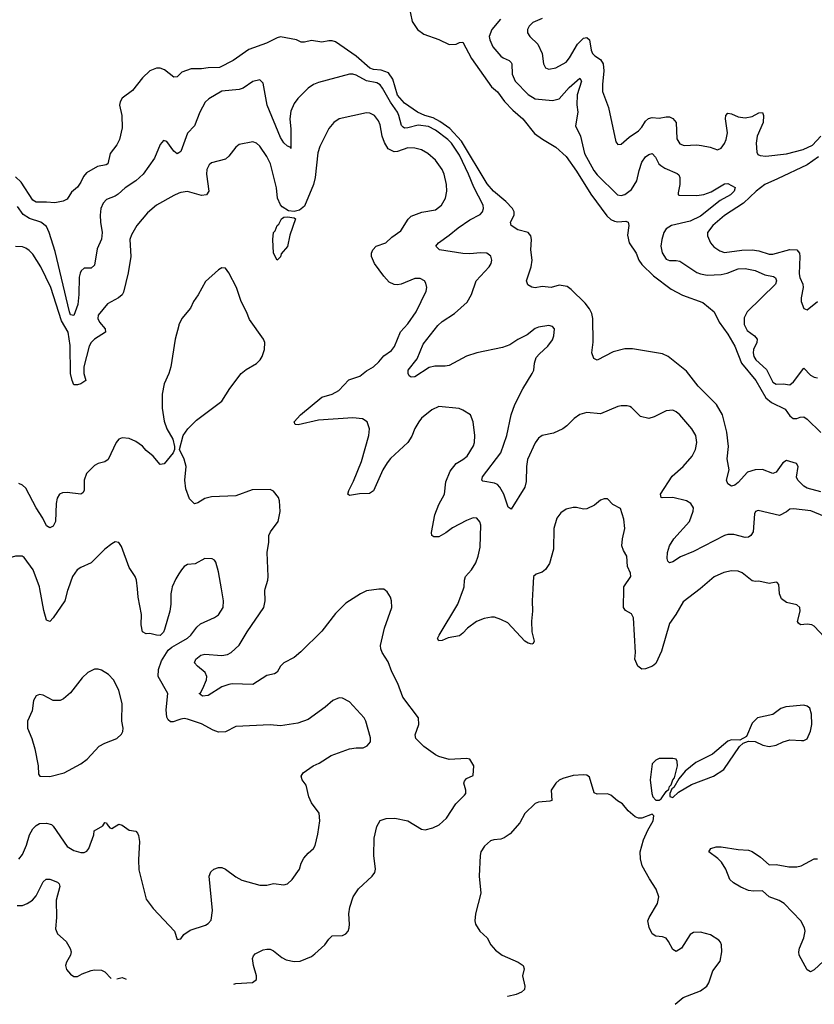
# Model space of a CAD drawing. Header units: inches. Extents: x 1694797 to 1849917, y 907313 to 1017959.
# Tile 586 of 656: x 1829075 to 1833692, y 907585 to 913307. Entities that reach past the tile are written whole.
import ezdxf

# ---------------------------------------------------------------- set-up
doc = ezdxf.new("R2010")
doc.units = ezdxf.units.IN
doc.header["$MEASUREMENT"] = 0
for name, color, linetype in [('B8920', 7, 'Continuous'), ('B8921', 7, 'Continuous'), ('B8930', 7, 'Continuous'), ('B8931', 7, 'Continuous')]:
    doc.layers.add(name, color=color, linetype=linetype)

msp = doc.modelspace()

# ---------------------------------------------------------------- linework, layer by layer
at = {"layer": 'B8920', "color": 5}
for points, elevation in [([(1829356.5, 910000), (1829352.9, 909990), (1829337.4, 909930), (1829270, 909831.6), (1829250, 909809.5), (1829230, 909817.2), (1829214.1, 909874.1), (1829191.6, 910000)], 740), ([(1829959.2, 910000), (1829953.4, 909970), (1829952.9, 909910), (1829947.2, 909870), (1829916.8, 909763.2), (1829910, 909748), (1829890, 909729), (1829869.3, 909729.3), (1829830, 909739), (1829810, 909737.2), (1829788, 909750), (1829781.3, 909790), (1829783, 909850), (1829763.1, 909950), (1829758.2, 910000)], 740), ([(1830000, 909238.1), (1829966.6, 909226.6), (1829950, 909226.3), (1829938.2, 909238.2), (1829930, 909252.7), (1829924.8, 909295.2), (1829935.8, 909390), (1829879.5, 909490), (1829881, 909530), (1829899.4, 909580.6), (1829938, 909642), (1829959.4, 909660.6), (1830000, 909684.1)], 740), ([(1829070, 908428.7), (1829090, 908454.9), (1829114.8, 908510), (1829130.8, 908570), (1829150, 908605.3), (1829170, 908624.6), (1829190, 908635.6), (1829230, 908637.4), (1829259.1, 908630), (1829270, 908620.5), (1829350, 908502.4), (1829390, 908478), (1829430, 908466.9), (1829450, 908466.5), (1829465.4, 908474.6), (1829475.8, 908490), (1829504.5, 908570), (1829507.9, 908592.1), (1829557.2, 908622.8), (1829570, 908642), (1829579.6, 908639.6), (1829582, 908630), (1829598, 908610), (1829610, 908606.4), (1829650, 908630.6), (1829670, 908625.5), (1829710, 908596.3), (1829750, 908590.8), (1829759.3, 908579.3), (1829765.5, 908565.5), (1829770.3, 908530), (1829764.4, 908424.4), (1829766.7, 908366.7), (1829810, 908196), (1829850, 908140.7), (1829974.8, 908010), (1829990, 907962), (1830000, 907964)], 740), ([(1829059.1, 908159.1), (1829090, 908158.8), (1829118.7, 908170), (1829149.9, 908190.1), (1829170, 908215.8), (1829210, 908296.4), (1829228, 908312), (1829250, 908312.2), (1829294.7, 908294.7), (1829304.5, 908284.5), (1829308, 908270), (1829286, 908190), (1829287.8, 908090), (1829282.4, 908022.4), (1829293.7, 907993.7), (1829344.9, 907950), (1829368.7, 907908.7), (1829374.4, 907890), (1829370.4, 907870), (1829346, 907830), (1829340.4, 907810), (1829346, 907786), (1829370, 907759.1), (1829390, 907745.5), (1829410, 907746.4), (1829438.2, 907761.8), (1829490, 907780.4), (1829510, 907784.4), (1829550, 907783), (1829570, 907774), (1829606.5, 907734.5)], 720), ([(1829639.6, 907732.9), (1829670, 907740.5), (1829690, 907733), (1829692.9, 907730.5)], 720)]:
    msp.add_lwpolyline(points, dxfattribs=dict(at, elevation=elevation))
at = {"layer": 'B8920', "color": 5, "elevation": 760}
msp.add_lwpolyline([(1829530, 909533.2), (1829510, 909532.7), (1829470, 909512.3), (1829437.7, 909482.3), (1829370, 909394.5), (1829330, 909359.3), (1829310.4, 909349.6), (1829270, 909349.4), (1829210, 909380.9), (1829190, 909386), (1829170, 909377.2), (1829154, 909350), (1829147.7, 909290), (1829119.1, 909230), (1829120.5, 909190), (1829146, 909130), (1829163, 909070), (1829182, 908970), (1829183, 908923), (1829192, 908910), (1829250, 908909.1), (1829333.2, 908930), (1829430, 908982), (1829466.6, 909010), (1829536.1, 909083.9), (1829570, 909103), (1829639, 909130), (1829665.4, 909154.6), (1829674.5, 909170), (1829676.2, 909190), (1829667.6, 909230), (1829669.5, 909330.5), (1829651.3, 909410), (1829619.5, 909470), (1829590, 909500.9), (1829550, 909526)], close=True, dxfattribs=at)
at = {"layer": 'B8921', "color": 5}
for points, elevation in [([(1830000, 912985.4), (1829990, 912975.6), (1829970, 912973), (1829915.4, 913015.4), (1829890, 913025.3), (1829870, 913025.3), (1829830, 913009), (1829788.1, 912970), (1829730, 912896.2), (1829670.8, 912850), (1829658.8, 912830), (1829654, 912810), (1829668.2, 912750), (1829670, 912678), (1829654.9, 912610), (1829639.9, 912580.1), (1829600.5, 912530), (1829587.3, 912470), (1829576.3, 912463.7), (1829526.5, 912453.5), (1829462.1, 912417.9), (1829444.7, 912395.3), (1829430, 912362), (1829410, 912333.3), (1829375.3, 912304.7), (1829350, 912264), (1829327.1, 912252.9), (1829278, 912242), (1829230, 912247.1), (1829170, 912245.8), (1829150, 912258.5), (1829083.2, 912363.2), (1829050, 912394.4)], 640), ([(1830000, 912534.1), (1829990, 912527.3), (1829970, 912543.6), (1829930, 912599.3), (1829910, 912605.2), (1829890, 912581.2), (1829857.7, 912502.3), (1829792.3, 912410), (1829749.1, 912370), (1829687.9, 912330), (1829646.5, 912293.5), (1829630, 912282.2), (1829578.8, 912261.2), (1829559, 912241), (1829546.8, 912210), (1829542.7, 912170), (1829543.5, 912130), (1829553.1, 912070), (1829549.3, 912030.7), (1829525.2, 911974.8), (1829510, 911881.2), (1829490, 911862), (1829450, 911863.6), (1829432.4, 911847.6), (1829425.9, 911834.1), (1829420.9, 911810), (1829418.9, 911710), (1829412.5, 911652.5), (1829390, 911588.7), (1829370, 911592.1), (1829363.7, 911610), (1829280.6, 911960.6), (1829245.8, 912070), (1829230, 912105.3), (1829198.3, 912130), (1829131.2, 912151.2), (1829094.8, 912174.8), (1829061.8, 912221.8)], 660), ([(1830000, 912298.1), (1829970, 912286.2), (1829870, 912229.7), (1829816.4, 912183.6), (1829755.8, 912110), (1829724.1, 912055.9), (1829714.6, 912030), (1829720.2, 911930), (1829705, 911835), (1829677.5, 911722.5), (1829670, 911708.6), (1829649.6, 911690.4), (1829584.6, 911655.4), (1829530.2, 911590), (1829528.3, 911570), (1829538.2, 911550), (1829572.1, 911510), (1829573.8, 911490), (1829509.6, 911450.4), (1829490.2, 911430), (1829478.7, 911410), (1829446.5, 911290), (1829448.1, 911250), (1829459, 911210), (1829430, 911190.8), (1829410, 911185), (1829390, 911185.7), (1829379.1, 911210), (1829369.4, 911250), (1829366.9, 911413.1), (1829357.1, 911490), (1829316.7, 911556.7), (1829255.7, 911750), (1829196.8, 911870), (1829150, 911943.5), (1829130, 911965.4), (1829110, 911978.5), (1829090, 911986), (1829050.3, 911989.7)], 680), ([(1830000, 911533), (1829998.7, 911530), (1829977.4, 911450), (1829952.8, 911290), (1829940.8, 911250), (1829914.7, 911190), (1829902.3, 911130), (1829902, 911050), (1829913.7, 910973.7), (1829928.9, 910930), (1829963.7, 910870), (1829974.4, 910825.6), (1829974.8, 910810), (1829965.5, 910790), (1829914.2, 910725.8), (1829890, 910722.7), (1829849.7, 910769.7), (1829810, 910803.6), (1829788.9, 910828.9), (1829750, 910856.3), (1829710, 910873.5), (1829670, 910877.6), (1829650, 910868.2), (1829634.3, 910850), (1829588.7, 910751.3), (1829570, 910738), (1829530, 910727.3), (1829510, 910715.1), (1829462.8, 910670), (1829448.6, 910631.4), (1829449.1, 910570.9), (1829442, 910558), (1829430, 910549.7), (1829350, 910559.3), (1829322.4, 910557.6), (1829305.3, 910550), (1829293.2, 910526.8), (1829285.7, 910494.3), (1829283.5, 910390), (1829270, 910364.4), (1829250, 910354), (1829230, 910366.3), (1829209.9, 910410), (1829170.4, 910470), (1829110, 910583.5), (1829090, 910602.2), (1829070, 910612.2)], 720), ([(1829758.2, 910000), (1829753.3, 910050), (1829745.1, 910070), (1829710, 910122.7), (1829665.6, 910245.6), (1829650, 910269.4), (1829630, 910272), (1829610, 910260.7), (1829570, 910229.5), (1829490, 910149.6), (1829430, 910124.2), (1829408.5, 910110), (1829381.5, 910070), (1829356.5, 910000)], 740), ([(1829191.6, 910000), (1829189.8, 910010), (1829152.6, 910110), (1829101, 910181), (1829089.5, 910189.5), (1829050, 910189.5), (1828970, 910166), (1828854.7, 910145.3), (1828807, 910113), (1828770.2, 910069.8), (1828758, 910010), (1828754.2, 910000)], 740), ([(1830000, 910086.7), (1829981.8, 910058.2), (1829961.1, 910010), (1829959.2, 910000)], 740)]:
    msp.add_lwpolyline(points, dxfattribs=dict(at, elevation=elevation))
at = {"layer": 'B8930', "color": 5}
for points, elevation in [([(1830000, 909684.1), (1830050, 909712.9), (1830068.3, 909730), (1830103.2, 909776.8), (1830124.4, 909795.6), (1830206.8, 909833.2), (1830230, 909848.5), (1830256.9, 909890), (1830258, 909930), (1830246.3, 910000)], 740), ([(1830319, 907701.9), (1830330, 907705.6), (1830427.9, 907712.1), (1830450, 907728), (1830450.8, 907750), (1830432.8, 907810), (1830427.1, 907850), (1830432.9, 907867.1), (1830442.6, 907877.4), (1830490, 907900.3), (1830510, 907905.5), (1830530, 907904.7), (1830550, 907896.1), (1830597.5, 907857.5), (1830623.8, 907843.8), (1830670, 907833.4), (1830704.6, 907835.4), (1830770, 907862.4), (1830790, 907877.1), (1830847.8, 907930), (1830870, 907963.8), (1830890, 907983.1), (1830950, 907984.2), (1830970, 907994.9), (1830982.4, 908010), (1830988.2, 908030), (1830991.2, 908050), (1830987.7, 908110), (1830992.2, 908150), (1831012.3, 908210), (1831044, 908256), (1831123.1, 908330), (1831138, 908350), (1831141.4, 908370), (1831132.3, 908450), (1831133.5, 908550), (1831150, 908617.3), (1831170, 908653.4), (1831204, 908664), (1831254.5, 908665.5), (1831330, 908650.4), (1831410, 908602.4), (1831430, 908599.5), (1831475.3, 908610), (1831511.8, 908628.2), (1831553.8, 908666.2), (1831609.3, 908750), (1831659.1, 908800.9), (1831666, 908810), (1831666.6, 908830), (1831655.1, 908870), (1831658.6, 908881.4), (1831670, 908896), (1831710, 908914), (1831712.7, 908970), (1831690, 909008.7), (1831670, 909014), (1831570, 909006.6), (1831510, 909025.6), (1831490, 909033.6), (1831422.9, 909082.9), (1831376.4, 909130), (1831372, 909150), (1831394.4, 909210), (1831392, 909250), (1831301.5, 909370), (1831271.7, 909450), (1831237.3, 909517.3), (1831215.8, 909575.8), (1831180.7, 909630), (1831172.9, 909650), (1831170.7, 909670.7), (1831194.8, 909770), (1831237.7, 909890), (1831235.8, 909930), (1831228.2, 909950), (1831210, 909981.6), (1831190, 909996.4), (1831162, 909998), (1831090, 909987.6), (1831054, 909970), (1830970, 909915.1), (1830910, 909855.6), (1830830, 909753.6), (1830707.6, 909632.4), (1830670, 909600.5), (1830608.8, 909570), (1830590.1, 909549.9), (1830570, 909515.8), (1830554.6, 909505.4), (1830510, 909496.5), (1830430, 909442.4), (1830310, 909446.8), (1830290, 909443.9), (1830248.9, 909430), (1830170, 909379.1), (1830136.2, 909376.2), (1830118, 909390), (1830125.3, 909394.7), (1830139.3, 909420.7), (1830159.6, 909470), (1830162, 909490), (1830152.6, 909512.6), (1830107.2, 909550), (1830090.9, 909570), (1830097.2, 909590), (1830126.8, 909613.2), (1830150, 909619.4), (1830250, 909612), (1830281.8, 909618.2), (1830303.9, 909630), (1830350, 909672.4), (1830396.5, 909750), (1830492.2, 909890), (1830501.8, 909930), (1830498.5, 909990), (1830501.5, 910000)], 720), ([(1832056.2, 910000), (1832051.4, 909930), (1832054.9, 909870), (1832048.5, 909811.5), (1832050.2, 909750.2), (1832064.5, 909695.5), (1832058, 909682), (1832050, 909678.4), (1832030, 909683.1), (1832010, 909695.8), (1831910, 909801.4), (1831870, 909821.5), (1831833.8, 909833.8), (1831815.3, 909835.3), (1831772.6, 909827.4), (1831728.2, 909810), (1831675.8, 909770), (1831650, 909740.7), (1831630, 909726), (1831565.1, 909714.9), (1831530, 909699.5), (1831510, 909697.2), (1831502, 909710), (1831511.8, 909730), (1831619.9, 909910), (1831653.8, 910000)], 680), ([(1833029.4, 910000), (1832930, 909923.6), (1832887.4, 909850), (1832850, 909797.6), (1832803.5, 909636.5), (1832770, 909565.1), (1832750.9, 909549.1), (1832710, 909534), (1832690, 909532.9), (1832666.3, 909550), (1832649.8, 909590), (1832652.9, 909630), (1832641.2, 909830), (1832630, 909853.7), (1832593.7, 909873.7), (1832582.5, 909890), (1832585.3, 910000)], 680), ([(1833750, 909719), (1833690, 909782.4), (1833677.8, 909790), (1833650, 909794.7), (1833610.6, 909790.6), (1833600.1, 909800.1), (1833594.9, 909810), (1833609, 909870), (1833607.2, 909890), (1833590, 909907.2), (1833530, 909919.7), (1833501.7, 909941.7), (1833489.8, 909969.8), (1833487.1, 910000)], 680), ([(1830000, 907964), (1830010, 907966), (1830028.7, 907990), (1830064.2, 908015.8), (1830154.9, 908045.1), (1830170, 908053.4), (1830186.6, 908073.4), (1830195.3, 908130), (1830175.1, 908330), (1830184.7, 908355.3), (1830202.7, 908370), (1830230, 908379.5), (1830250, 908379.5), (1830270, 908370.3), (1830330, 908324.6), (1830365.3, 908305.3), (1830470, 908277.1), (1830510, 908277.1), (1830550, 908286.7), (1830610, 908278.4), (1830630, 908283.8), (1830658.4, 908310), (1830700.7, 908370), (1830710, 908404.7), (1830726.2, 908433.8), (1830750, 908462.8), (1830781.2, 908490), (1830791.9, 908508.1), (1830807.3, 908572.7), (1830817.6, 908650), (1830814.5, 908694.5), (1830770, 908756), (1830755.4, 908790), (1830738.9, 908858.9), (1830716, 908890), (1830709.3, 908910), (1830721.2, 908930), (1830779.3, 908970), (1830814.2, 908985.8), (1830885.2, 909030), (1830990, 909068.7), (1831030, 909075.8), (1831070, 909075.3), (1831093.4, 909086.6), (1831112.1, 909110), (1831113.2, 909133.2), (1831085.6, 909230), (1831075.6, 909250), (1830990, 909342), (1830950, 909363.7), (1830930, 909366.6), (1830894.8, 909350), (1830850, 909312), (1830750, 909240.5), (1830690, 909218), (1830590, 909203.5), (1830530, 909209.7), (1830330, 909198.7), (1830271.1, 909168.9), (1830230, 909166.4), (1830197.8, 909177.8), (1830130, 909213.7), (1830050, 909241), (1830030, 909244.7), (1830010, 909241.5), (1830000, 909238.1)], 740), ([(1832882.3, 907584.6), (1832930, 907623.2), (1833030, 907662), (1833067.8, 907690), (1833079.1, 907710), (1833101.8, 907778.2), (1833144.9, 907835.1), (1833153.7, 907890), (1833152.8, 907930), (1833146.6, 907946.6), (1833137, 907957), (1833088.4, 907988.4), (1833030, 908003.5), (1832990, 908001.3), (1832970, 907989.6), (1832919.5, 907910), (1832890, 907891.5), (1832870, 907902.9), (1832845.3, 907950), (1832830, 907969.7), (1832810, 907977.6), (1832770, 907979.7), (1832750, 907995.1), (1832731.2, 908031.2), (1832725, 908070), (1832731.4, 908090), (1832780.7, 908170), (1832787.8, 908210), (1832773.3, 908253.3), (1832733.5, 908313.5), (1832692.1, 908390), (1832681.7, 908430), (1832680.4, 908470), (1832699.8, 908540.2), (1832723.8, 908596.2), (1832756.2, 908650), (1832759.3, 908679.3), (1832750, 908688.7), (1832690, 908666.6), (1832670, 908666.6), (1832650, 908674.5), (1832609.7, 908709.7), (1832577.2, 908750), (1832547.4, 908767.4), (1832510, 908799.6), (1832490, 908807.6), (1832430, 908805.6), (1832413.4, 908813.4), (1832384.5, 908904.5), (1832370, 908916), (1832350, 908918), (1832290, 908914), (1832230, 908897), (1832210, 908886.6), (1832190, 908869.3), (1832163.1, 908830), (1832166, 908770), (1832155.6, 908764.4), (1832090, 908759.6), (1832070, 908752.3), (1832010, 908693.2), (1831980.9, 908639.1), (1831924.7, 908575.3), (1831890, 908552.3), (1831870, 908544.5), (1831830, 908541.2), (1831810, 908534), (1831775.9, 908504.1), (1831754.8, 908470), (1831750.7, 908449.3), (1831744.4, 908330), (1831754.9, 908230), (1831723.7, 908110), (1831719.5, 908070), (1831722.4, 908050), (1831747.7, 908010), (1831790.3, 907970.3), (1831812.7, 907930), (1831838.9, 907898.9), (1831877.3, 907870), (1831970.3, 907830.3), (1831999.3, 907810), (1832004.9, 907790), (1831997, 907750), (1832010.5, 907689.5), (1832007.3, 907670), (1831990, 907655.1), (1831958.6, 907641.4), (1831910, 907629.5), (1831909.5, 907629.1)], 720), ([(1833744.5, 907835.5), (1833690, 907785.3), (1833670, 907773.5), (1833650, 907784.7), (1833604.2, 907870), (1833602.3, 907890), (1833606.5, 907910), (1833631.4, 907970), (1833637.7, 908010), (1833635, 908030), (1833612.8, 908070), (1833516.8, 908170), (1833487.7, 908187.7), (1833429.6, 908209.6), (1833390, 908244.8), (1833338.2, 908241.8), (1833310, 908246.9), (1833264.5, 908264.5), (1833221.7, 908290), (1833201.7, 908310), (1833178, 908370), (1833152.8, 908410), (1833131.7, 908431.7), (1833078.9, 908470), (1833089.6, 908490), (1833121.1, 908498.9), (1833150, 908500.4), (1833250, 908483.7), (1833310, 908479.7), (1833330, 908473.2), (1833379.1, 908439.1), (1833430, 908394.3), (1833470, 908397.2), (1833543.7, 908383.7), (1833590, 908383.5), (1833615.6, 908390), (1833690, 908430.2), (1833710, 908430.3)], 680)]:
    msp.add_lwpolyline(points, dxfattribs=dict(at, elevation=elevation))
at = {"layer": 'B8930', "color": 5, "elevation": 720}
for points in [[(1833630, 909322.9), (1833526.9, 909313.1), (1833496.8, 909303.2), (1833450, 909268.7), (1833362, 909250), (1833330, 909218), (1833298, 909142), (1833259.6, 909120.4), (1833210, 909120.9), (1833190, 909114), (1833100.9, 909039.1), (1833004, 908990), (1832941.2, 908938.8), (1832905.2, 908894.8), (1832875.3, 908844.7), (1832863.6, 908836.4), (1832852, 908810), (1832852.7, 908792.7), (1832870, 908786), (1832903.2, 908816.8), (1832977.4, 908862.6), (1833105.2, 908910), (1833166, 908950), (1833258, 909082), (1833278, 909102), (1833310, 909114), (1833348.4, 909111.6), (1833392, 909090), (1833430, 909082), (1833469.5, 909090.5), (1833510, 909110.7), (1833550, 909122), (1833617.5, 909117.5), (1833630, 909118.4), (1833650, 909128.2), (1833670, 909171.3), (1833676.9, 909210), (1833676.3, 909270), (1833665.4, 909305.4), (1833650, 909318)], [(1832870, 909013.6), (1832790, 909012.3), (1832770, 909004), (1832750, 908982), (1832738.4, 908890), (1832747.2, 908810), (1832754, 908790), (1832770, 908770.8), (1832790, 908771.3), (1832802, 908778), (1832830, 908822), (1832845.6, 908834.4), (1832849.4, 908850), (1832860.4, 908859.6), (1832869.6, 908890), (1832879.1, 908900.9), (1832897.4, 908970), (1832895.8, 908995.8), (1832889.5, 909009.5)]]:
    msp.add_lwpolyline(points, close=True, dxfattribs=at)
at = {"layer": 'B8931', "color": 5}
for points, elevation in [([(1831335.2, 913390), (1831355.6, 913295.6), (1831386.3, 913250), (1831423.4, 913223.4), (1831510, 913191.8), (1831570, 913163.8), (1831610, 913165.5), (1831630, 913174), (1831650, 913176), (1831700.7, 913080.7), (1831815.9, 912915.9), (1831850, 912887), (1831892.5, 912832.5), (1831940.9, 912780.9), (1831998.9, 912730), (1832065.3, 912645.3), (1832112.1, 912612.1), (1832190, 912566.7), (1832250, 912512.4), (1832310, 912426.7), (1832393.8, 912293.8), (1832486.5, 912166.5), (1832510, 912145), (1832530, 912135.2), (1832550, 912132.3), (1832596.1, 912136.1), (1832610.6, 912130.6), (1832614.8, 912110), (1832605.8, 912054.2), (1832615.9, 912010), (1832656.3, 911950), (1832672.1, 911910), (1832690, 911884.4), (1832758.2, 911818.2), (1832860.4, 911740.4), (1832926.3, 911706.3), (1833043.1, 911663.1), (1833110.7, 911610), (1833138.2, 911550), (1833190, 911478.4), (1833230.1, 911410), (1833268.6, 911310), (1833352.9, 911210), (1833410, 911108.5), (1833442.7, 911082.7), (1833522.9, 911042.9), (1833550, 911005.4), (1833569.2, 910989.2), (1833590, 910988.8), (1833610, 910997.1), (1833630, 910998.9), (1833650, 910985.9), (1833730, 910908.3)], 640), ([(1831868.3, 913310), (1831817, 913250), (1831803.2, 913210), (1831805.5, 913190), (1831824.3, 913150), (1831870, 913095.5), (1831884.4, 913084.4), (1831919, 913070), (1831930, 913059), (1831934.5, 913050), (1831936.6, 912990), (1831953.1, 912950), (1832030, 912872.6), (1832070, 912846.1), (1832170, 912837.6), (1832210, 912847.7), (1832267.1, 912912.9), (1832330, 912967.2), (1832339.3, 912950), (1832313.5, 912870), (1832311.4, 912811.4), (1832317.1, 912770), (1832304, 912690), (1832333.4, 912630), (1832357, 912530), (1832410, 912430.2), (1832430, 912404.6), (1832548.4, 912288.4), (1832570, 912284.6), (1832590, 912290.2), (1832630, 912319.7), (1832659.9, 912370), (1832673.2, 912430), (1832690, 912478.9), (1832710, 912510.2), (1832730, 912524.4), (1832750, 912528.8), (1832768.6, 912508.6), (1832788.4, 912470), (1832799.4, 912459.4), (1832823.8, 912443.8), (1832893.9, 912413.9), (1832904.5, 912404.5), (1832910.3, 912390), (1832910.3, 912349.7), (1832900.5, 912300.5), (1832901, 912290), (1832906.6, 912286.6), (1833010, 912285.2), (1833050, 912290.9), (1833093.2, 912306.8), (1833170, 912353.7), (1833190, 912354.9), (1833231.6, 912331.6), (1833227, 912310), (1833204.9, 912290), (1833144.2, 912255.8), (1833030, 912164.8), (1832970, 912136.2), (1832861.3, 912110), (1832830, 912090.7), (1832816.9, 912070), (1832805.2, 912030), (1832799.7, 911990), (1832807, 911953), (1832830, 911914.9), (1832850, 911907.6), (1832890, 911908.1), (1832910, 911903), (1833010, 911837.1), (1833030.1, 911830.1), (1833070, 911822.9), (1833150, 911825.5), (1833185.8, 911834.2), (1833250, 911859.1), (1833290, 911861.5), (1833348.2, 911850), (1833404.7, 911824.7), (1833454.4, 911814.4), (1833466.5, 911806.5), (1833472.4, 911790), (1833466, 911770), (1833300.9, 911610), (1833285, 911575), (1833284.7, 911535.3), (1833301.2, 911501.2), (1833344.9, 911470), (1833359.6, 911450), (1833357.6, 911430), (1833339, 911390), (1833336.1, 911370), (1833340.1, 911350), (1833352.1, 911330), (1833413.6, 911273.6), (1833450, 911201), (1833470, 911189.5), (1833510, 911190.9), (1833550, 911185.8), (1833570, 911202.8), (1833630, 911281.1), (1833670, 911242), (1833690, 911228.8), (1833710, 911225.5)], 660), ([(1832110, 913313.8), (1832055.8, 913290), (1832034, 913270), (1832024.9, 913250), (1832024.4, 913230), (1832038, 913210), (1832085.5, 913165.5), (1832110.3, 913110), (1832118.4, 913050), (1832130, 913028.2), (1832150, 913019.5), (1832190, 913026.5), (1832250, 913060.9), (1832270, 913085.3), (1832315.2, 913164.8), (1832350, 913199.7), (1832370, 913202.8), (1832384.6, 913190), (1832395, 913130), (1832403.5, 913110), (1832416.5, 913096.5), (1832450, 913075.2), (1832465.3, 913050), (1832468.4, 913010), (1832460.2, 912930), (1832461.3, 912890), (1832496.4, 912796.4), (1832538, 912598), (1832550, 912580.7), (1832570, 912583), (1832616.1, 912623.9), (1832670, 912661.8), (1832690, 912683.1), (1832710, 912717.8), (1832727.5, 912732.5), (1832750, 912737.7), (1832790, 912735), (1832830, 912742.9), (1832850, 912741.6), (1832870, 912732.3), (1832889.1, 912710), (1832893.8, 912613.8), (1832910, 912586.3), (1832936.5, 912576.5), (1833010, 912579.7), (1833036.4, 912576.4), (1833086.4, 912566.4), (1833130, 912550.3), (1833150, 912560.3), (1833170, 912587), (1833180.3, 912610), (1833188.2, 912650), (1833175.3, 912730), (1833178, 912750), (1833190, 912763.1), (1833210, 912760.2), (1833250, 912743.2), (1833290, 912736.6), (1833330, 912743.8), (1833370, 912765.3), (1833390, 912767.3), (1833396.1, 912750), (1833394, 912710), (1833360.2, 912630), (1833354, 912590), (1833357.6, 912537.6), (1833364.2, 912524.2), (1833377, 912517), (1833410, 912514.6), (1833530, 912527.5), (1833627.3, 912552.7), (1833681.5, 912578.5), (1833730, 912631)], 680), ([(1833730, 910563), (1833650, 910584.7), (1833630, 910595.8), (1833595.4, 910630), (1833587.8, 910647.8), (1833598.9, 910710), (1833588.1, 910728.1), (1833530, 910746), (1833508.1, 910731.9), (1833470, 910676.8), (1833450, 910669.1), (1833390, 910693.1), (1833349, 910691), (1833303.5, 910676.5), (1833250, 910617.4), (1833230, 910602.2), (1833210, 910596.3), (1833190, 910609.6), (1833182.2, 910630), (1833197.2, 910690), (1833185.9, 910754.1), (1833194.1, 910825.9), (1833184.1, 910910), (1833158.4, 911010), (1833123.5, 911070), (1833017.7, 911177.7), (1832950, 911264.7), (1832843.5, 911350), (1832810, 911365.7), (1832634.8, 911394.8), (1832590, 911394.4), (1832522.5, 911377.5), (1832430, 911329.2), (1832410, 911338), (1832399, 911370), (1832407, 911433), (1832405.7, 911570), (1832399.1, 911599.1), (1832385.8, 911625.8), (1832360.3, 911660.3), (1832279.3, 911739.3), (1832255.7, 911755.7), (1832210, 911763.5), (1832162, 911750), (1832110, 911755.6), (1832069.4, 911749.4), (1832050, 911753.2), (1832027, 911767), (1832019.3, 911790), (1832046, 911870), (1832052, 911910), (1832044.5, 911970), (1832049.4, 912030), (1832043.7, 912050), (1832029, 912070), (1831970, 912085.1), (1831929.5, 912110), (1831926.3, 912130), (1831947.8, 912170), (1831948.1, 912190), (1831938.3, 912210), (1831899.9, 912250), (1831828, 912310), (1831790, 912352.5), (1831641.2, 912601.2), (1831574, 912674), (1831516.3, 912716.2), (1831476.5, 912736.5), (1831429, 912750), (1831387, 912770), (1831310, 912821.1), (1831270, 912869), (1831242.2, 912962.2), (1831217.7, 912997.7), (1831174.4, 913014.4), (1831130, 913017.1), (1831110, 913024.5), (1831030, 913094.3), (1830910, 913177.7), (1830890, 913184.6), (1830870, 913184.6), (1830830, 913176.8), (1830770, 913186.2), (1830730, 913176.3), (1830710, 913176.2), (1830682, 913190), (1830590, 913206.5), (1830570, 913201.8), (1830508.9, 913170), (1830405.8, 913134.2), (1830315.6, 913070), (1830236.3, 913030), (1830170, 913028), (1830130, 913021.6), (1830070, 913022), (1830017.5, 913002.5), (1830000, 912985.4)], 640), ([(1833750, 910420.2), (1833671.7, 910451.7), (1833570, 910464.2), (1833550, 910462.4), (1833530, 910446), (1833490, 910425.4), (1833364.6, 910455.4), (1833350.4, 910449.6), (1833345.1, 910434.9), (1833335.5, 910330), (1833323.6, 910310), (1833310, 910299.3), (1833290, 910298.2), (1833224.1, 910315.9), (1833190, 910316), (1833170, 910309.9), (1832990, 910216.8), (1832915.1, 910184.9), (1832870, 910156.3), (1832849.7, 910149.7), (1832840.5, 910160.5), (1832835.9, 910175.9), (1832838.3, 910210), (1832851.1, 910250), (1832876, 910290), (1832965.6, 910390), (1832988.7, 910450), (1832989.7, 910470), (1832974.3, 910494.3), (1832950, 910510.8), (1832870, 910530.9), (1832807.5, 910527.5), (1832802.7, 910530), (1832798, 910550), (1832865.3, 910654.7), (1832929.7, 910710), (1832981.7, 910770), (1833001.5, 910810), (1833009.7, 910850), (1833003.1, 910890), (1832979.7, 910930), (1832910, 911011.3), (1832890, 911028), (1832870, 911037.4), (1832830, 911033.7), (1832762, 910998), (1832730, 910989.6), (1832681.3, 911001.3), (1832630, 911053.2), (1832618.9, 911058.9), (1832603.7, 911063.7), (1832570, 911062.9), (1832550, 911058.4), (1832450, 911015.6), (1832370, 911023.6), (1832330, 911013.3), (1832295.5, 910990), (1832254.2, 910945.8), (1832230.2, 910929.8), (1832175.8, 910904.2), (1832110, 910889.8), (1832090, 910875), (1832070, 910848.4), (1832025.8, 910750), (1832019.5, 910710), (1832017.6, 910622.4), (1832010.3, 910590), (1831930, 910462.7), (1831913.6, 910473.6), (1831887.6, 910550), (1831865.4, 910590), (1831850, 910605.4), (1831832.7, 910612.7), (1831765.7, 910625.7), (1831759.3, 910630), (1831763.6, 910650), (1831870.4, 910789.6), (1831904.9, 910890), (1831929.9, 911010.1), (1831951.2, 911070), (1831998.1, 911161.9), (1832053.1, 911250), (1832062.2, 911270), (1832065.7, 911310), (1832076.4, 911343.6), (1832094, 911366), (1832142.7, 911410), (1832170, 911446), (1832178, 911470), (1832181.2, 911510), (1832170, 911524), (1832150, 911529.2), (1832090, 911519.7), (1832070, 911512.2), (1832023.8, 911476.2), (1831970, 911448.2), (1831923.4, 911416.6), (1831879, 911401), (1831730.1, 911369.9), (1831670, 911350.6), (1831570, 911297.9), (1831546.7, 911293.3), (1831487.1, 911292.9), (1831453.5, 911286.5), (1831370, 911232.1), (1831349.8, 911229.8), (1831338, 911238), (1831331.2, 911250), (1831332.4, 911270), (1831384, 911336), (1831418.4, 911421.6), (1831505.1, 911530), (1831530, 911552.6), (1831601.3, 911598.7), (1831675, 911665), (1831700.7, 911710), (1831727.6, 911790), (1831802.7, 911870), (1831813.5, 911890), (1831817.2, 911910), (1831812.1, 911932.1), (1831789.8, 911949.8), (1831752.3, 911952.3), (1831690, 911946.2), (1831650, 911947.3), (1831514, 911970), (1831492, 911990), (1831508, 912010), (1831570, 912053.8), (1831622.1, 912097.9), (1831690, 912144.1), (1831750, 912174.9), (1831763.1, 912190), (1831769.7, 912210), (1831767.6, 912230), (1831713.2, 912333.2), (1831682.9, 912410), (1831630, 912520.2), (1831583, 912590), (1831563.1, 912610), (1831490, 912664), (1831450, 912685.8), (1831390, 912694.9), (1831330, 912678.2), (1831310, 912677.3), (1831302, 912682), (1831292.6, 912692.6), (1831278.5, 912750), (1831269.1, 912770), (1831228.6, 912828.6), (1831183.2, 912910), (1831170, 912927.6), (1831150, 912939.3), (1831090, 912952.1), (1831030, 912983.7), (1831010, 912990.7), (1830990, 912990.9), (1830810, 912942), (1830782, 912930), (1830751.2, 912908.8), (1830690, 912849.6), (1830670, 912820.5), (1830650, 912775.1), (1830643.5, 912730), (1830649.4, 912670), (1830650, 912558), (1830646.8, 912566.8), (1830630, 912571.8), (1830610, 912591.6), (1830590, 912622.9), (1830513.2, 912810), (1830490, 912937.2), (1830470, 912958.4), (1830430, 912948.2), (1830372.4, 912910), (1830350, 912901.4), (1830250, 912892), (1830173.8, 912846.2), (1830152.9, 912827.1), (1830120.4, 912770), (1830090.3, 912690), (1830050, 912648), (1830010, 912540.9), (1830000, 912534.1)], 660), ([(1831653.8, 910000), (1831657.5, 910010), (1831658.7, 910050), (1831665.7, 910070), (1831700.7, 910110), (1831724.6, 910150), (1831739.5, 910190), (1831750, 910241), (1831753.6, 910370), (1831748.2, 910388.2), (1831730, 910409.3), (1831710, 910412), (1831670, 910397), (1831590, 910353.5), (1831550, 910323.9), (1831510, 910301.7), (1831481.4, 910301.4), (1831470, 910309.3), (1831467.1, 910327.1), (1831486.6, 910430), (1831510, 910488.9), (1831542.2, 910550), (1831550, 910620.4), (1831576.4, 910683.6), (1831610, 910728.4), (1831650, 910750.2), (1831674, 910770), (1831711.1, 910830), (1831716.9, 910850), (1831718.7, 910890), (1831709.6, 910970), (1831693.2, 911010), (1831650, 911038), (1831627.3, 911047.3), (1831510, 911058.7), (1831470, 911039.6), (1831410, 910991.5), (1831393.1, 910970), (1831370, 910931.8), (1831353.5, 910886.5), (1831330.7, 910849.3), (1831230, 910756.4), (1831209, 910731), (1831184.5, 910690), (1831130, 910568.4), (1831107.3, 910552.7), (1831049.2, 910550.8), (1830990, 910540.9), (1830980.9, 910550), (1830986.6, 910570), (1831014.6, 910625.4), (1831060.8, 910739.2), (1831104, 910890), (1831107.7, 910930), (1831094.2, 910970), (1831066.9, 910986.9), (1831010, 910993.9), (1830810, 910978.6), (1830692.9, 910952.9), (1830674.8, 910954.8), (1830669.6, 910969.6), (1830706, 911010), (1830830, 911113.8), (1830890, 911130.2), (1830928.6, 911151.4), (1830986.2, 911213.8), (1831050, 911235.5), (1831090, 911266.9), (1831130.6, 911289.4), (1831162, 911318), (1831190, 911354.3), (1831235.3, 911384.7), (1831251.9, 911408.1), (1831287.6, 911492.4), (1831330, 911540.3), (1831378.8, 911610), (1831436.9, 911730), (1831439.7, 911750), (1831435.2, 911775.2), (1831426, 911790), (1831402, 911802), (1831370, 911802), (1831290.9, 911769.1), (1831270, 911766), (1831250, 911768.7), (1831222.3, 911782.3), (1831190, 911815.8), (1831136, 911890), (1831119.7, 911930), (1831119.7, 911950), (1831127, 911970), (1831146, 911990), (1831202.7, 912010), (1831237.8, 912042.2), (1831290, 912079.5), (1831331.6, 912148.4), (1831350, 912164.2), (1831410.8, 912189.2), (1831490, 912202.3), (1831525.1, 912230), (1831548.3, 912270), (1831556.4, 912310), (1831555.3, 912350), (1831540.8, 912410), (1831530, 912435.6), (1831491.1, 912490), (1831445.6, 912530), (1831410, 912549.7), (1831370, 912560.9), (1831330, 912561.4), (1831270, 912540.3), (1831250, 912539.4), (1831216.3, 912556.3), (1831193.6, 912593.6), (1831181.7, 912630), (1831170, 912696), (1831160, 912720), (1831136.9, 912750), (1831110, 912764), (1831090, 912765.1), (1830930.8, 912730), (1830900.4, 912710), (1830870, 912674.5), (1830819.5, 912570), (1830806.5, 912533.5), (1830792.1, 912390), (1830781.6, 912350), (1830730, 912222.9), (1830700.4, 912199.6), (1830670, 912193), (1830637.1, 912197.1), (1830599.1, 912219.1), (1830590, 912231.8), (1830573.5, 912270), (1830566.4, 912330), (1830531.9, 912470), (1830510, 912512.1), (1830470, 912571.2), (1830450, 912589.7), (1830430, 912596.9), (1830350, 912582), (1830330, 912567), (1830290, 912513.6), (1830270, 912496.9), (1830190, 912475.4), (1830176, 912464), (1830162.9, 912437.1), (1830159.4, 912410), (1830174, 912310), (1830160.9, 912290), (1830130, 912285), (1830050, 912308), (1830010, 912302), (1830000, 912298.1)], 680), ([(1833716.3, 912510), (1833650, 912463), (1833478.8, 912381.2), (1833403.5, 912350), (1833353.6, 912310), (1833279.6, 912240.4), (1833170, 912168.2), (1833102, 912110), (1833071.6, 912070), (1833071.7, 912050), (1833088.9, 912010), (1833107.8, 911987.8), (1833142.7, 911962.7), (1833170, 911954.3), (1833270, 911967.8), (1833330, 911968.9), (1833370, 911962.9), (1833430, 911945), (1833450, 911943.9), (1833550, 911971.1), (1833590.2, 911970.2), (1833605.3, 911950), (1833608.4, 911930), (1833602.9, 911830), (1833607.9, 911807.9), (1833626, 911770), (1833627.4, 911750), (1833614.6, 911690), (1833616, 911670), (1833630, 911627.7), (1833650, 911621.6), (1833710, 911668.4)], 680), ([(1830501.5, 910000), (1830516.3, 910050), (1830518, 910070), (1830513, 910210), (1830522.4, 910270), (1830523, 910310), (1830531.3, 910330), (1830577.4, 910390), (1830587.9, 910447.9), (1830583.6, 910510), (1830578, 910530), (1830550, 910566), (1830530, 910576.2), (1830426.2, 910573.8), (1830330, 910540.4), (1830190, 910534), (1830150, 910524.4), (1830110, 910498.7), (1830090, 910493.6), (1830061.8, 910521.8), (1830040.3, 910580.3), (1830034.8, 910630), (1830042, 910710), (1830030, 910753.6), (1830002.7, 910810), (1830024, 910890), (1830050.6, 910929.4), (1830101.1, 910978.9), (1830249.5, 911090), (1830295.8, 911164.2), (1830362.4, 911250), (1830390, 911273.4), (1830450, 911308.9), (1830471.1, 911330), (1830484.4, 911350), (1830497.7, 911390), (1830498.9, 911430), (1830491.5, 911450), (1830410, 911563.7), (1830393.1, 911610), (1830361.4, 911670), (1830334.8, 911750), (1830290, 911836), (1830270, 911862), (1830250, 911864.5), (1830230, 911854), (1830154.7, 911785.3), (1830111.4, 911708.6), (1830083.8, 911670), (1830067.3, 911630), (1830016.4, 911570), (1830000, 911533)], 720), ([(1832585.3, 910000), (1832585.6, 910010), (1832624.7, 910070), (1832623, 910090), (1832607.2, 910130), (1832602.4, 910190), (1832582.9, 910222.9), (1832573.7, 910250), (1832577.6, 910290), (1832591, 910350), (1832584.2, 910404.2), (1832566, 910466), (1832522, 910490), (1832490, 910522), (1832470, 910522), (1832450, 910514), (1832414.6, 910485.4), (1832370, 910463.7), (1832350, 910462), (1832310, 910472), (1832290, 910472.3), (1832250, 910462), (1832218.3, 910441.7), (1832194.9, 910410), (1832179, 910350), (1832176.2, 910230), (1832152.6, 910147.4), (1832130, 910111.8), (1832110, 910096), (1832074.8, 910085.2), (1832061, 910070), (1832056.2, 910000)], 680), ([(1830246.3, 910000), (1830230, 910098), (1830215.1, 910155.1), (1830206.8, 910166.8), (1830193.6, 910173.6), (1830150, 910175.1), (1830095.1, 910144.9), (1830050, 910140.7), (1830030, 910129.4), (1830014.9, 910110), (1830000, 910086.7)], 740), ([(1833487.1, 910000), (1833484.8, 910024.8), (1833475.6, 910035.6), (1833470, 910038.4), (1833430, 910031.2), (1833370, 910044.2), (1833350, 910042), (1833330, 910046.3), (1833272.4, 910092.4), (1833250, 910102.6), (1833210, 910104.4), (1833165.9, 910094.1), (1833110, 910069.6), (1833042.4, 910010), (1833029.4, 910000)], 680)]:
    msp.add_lwpolyline(points, dxfattribs=dict(at, elevation=elevation))
at = {"layer": 'B8931', "color": 5, "elevation": 680}
msp.add_lwpolyline([(1830570, 911909.3), (1830549.7, 911950), (1830545.6, 912030), (1830550, 912071), (1830559.5, 912080.5), (1830570, 912110.6), (1830580.9, 912119.1), (1830595.3, 912150), (1830610, 912158.8), (1830630, 912161), (1830670, 912156), (1830678, 912150), (1830644.7, 912055.3), (1830630, 911989.2), (1830594.4, 911945.6), (1830590, 911928)], close=True, dxfattribs=at)

doc.saveas('drawing.dxf')
